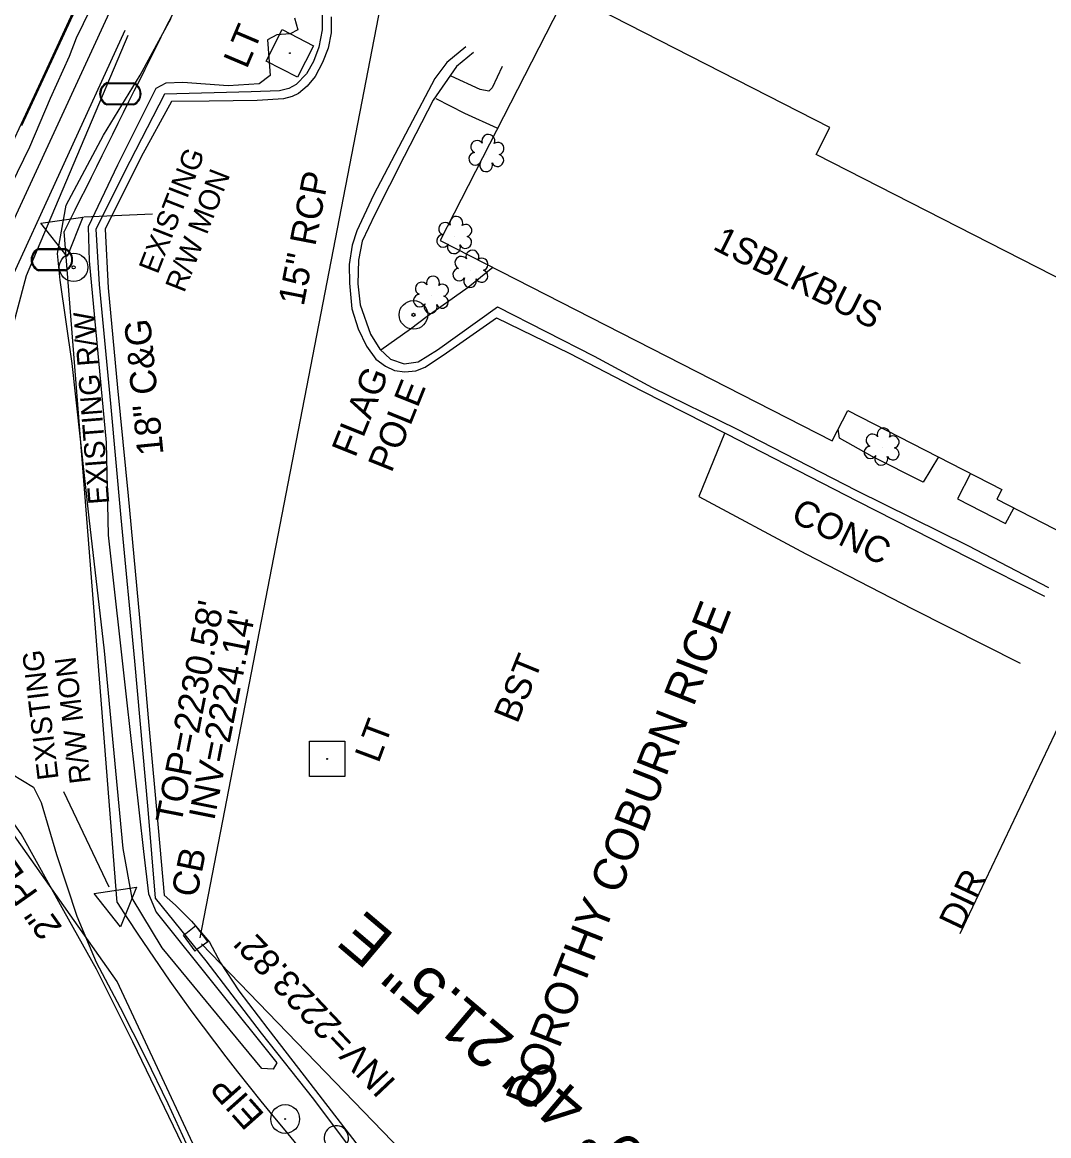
# Model space of a CAD drawing. Extents: x 945964 to 948456, y 631061 to 636061.
# Drawn here: x 947624.3 to 947781.1, y 635056.8 to 635226.8 of the extents above; entities that cross this region are included whole.
import ezdxf

# ---------------------------------------------------------------- set-up
doc = ezdxf.new("R2010")
doc.units = 0
for name, color, linetype in [('Exist Building', 7, 'Continuous'), ('Exist Building Text', 7, 'Continuous'), ('Exist Horizontal Alignment', 7, 'Continuous'), ('Exist Horizontal Baseline Alignment Direction Label', 7, 'Continuous'), ('Exist Other Culture Area Outline', 7, 'Continuous'), ('Exist Other Culture Located Object CELL', 7, 'Continuous'), ('Exist Other Culture Located Object Text', 7, 'Continuous'), ('Exist Property Iron Pin CELL', 7, 'Continuous'), ('Exist Property Iron Pin Text', 7, 'Continuous'), ('Exist Property Owner Text', 7, 'Continuous'), ('Exist Right of Way Line', 7, 'Continuous'), ('Exist Right of Way Line Text', 7, 'Continuous'), ('Exist Right of Way Monument CELL', 7, 'Continuous'), ('Exist Right of Way Monument Leader', 7, 'Continuous'), ('Exist Right of Way Monument Text', 7, 'Continuous'), ('Exist Roads Change in Surface', 7, 'Continuous'), ('Exist Roads Change in Surface Text', 7, 'Continuous'), ('Exist Roads Curbs', 7, 'Continuous'), ('Exist Roads EOP', 7, 'Continuous'), ('Exist Roads EOP Other', 7, 'Continuous'), ('Exist Roads EOP Other Text', 7, 'Continuous'), ('Exist Structure Minor Catch Basin', 7, 'Continuous'), ('Exist Structure Minor Catch Basin Text', 7, 'Continuous'), ('Exist Structure Minor Catch Basin Top Elevation', 7, 'Continuous'), ('Exist Structure Minor Pipes RCP 15 Inch', 7, 'Continuous'), ('Exist Structure Minor Pipes RCP 15 Inch Invert', 7, 'Continuous'), ('Exist Structure Minor Pipes RCP 15 Inch Text', 7, 'Continuous'), ('Exist Structure Minor Pipes RCP 18 Inch Invert', 7, 'Continuous'), ('Exist Utilities Gas UG Line SUE', 7, 'Continuous'), ('Exist Utilities Gas UG Line SUE Text', 7, 'Continuous'), ('Exist Utilities Other Pole With Base CELL', 7, 'Continuous'), ('Exist Utilities Other Pole With Base Text', 7, 'Continuous'), ('Exist Utilities Sanitary Sewer UG Line', 7, 'Continuous'), ('Exist Utilities Sanitary Sewer UG Line Invert Elevation', 7, 'Continuous'), ('Exist Utilities Telephone UG FO SUE', 7, 'Continuous'), ('Exist Utilities Water Meter CELL', 7, 'Continuous'), ('Exist Utilities Water UG Line SUE', 7, 'Continuous'), ('Exist Vegetation Hedge Row', 7, 'Continuous'), ('Exist Vegetation Shrub CELL', 7, 'Continuous'), ('Exist Vegetation Tree CELL', 7, 'Continuous')]:
    doc.layers.add(name, color=color, linetype=linetype)

# ---------------------------------------------------------------- blocks, each defined once
blk = doc.blocks.new('EXIST PROPERTY IRON PIN')
at = {"layer": 'Exist Property Iron Pin CELL'}
for radius in [0.0441, 0.00141]:
    blk.add_circle((0, 0), radius, dxfattribs=at)

msp = doc.modelspace()

# ---------------------------------------------------------------- linework, layer by layer
at = {"layer": 'Exist Building'}
msp.add_lwpolyline([(947688.12, 635193.47), (947748.01, 635162.86), (947750.37, 635167.47), (947773.9, 635155.45), (947773.13, 635153.93), (947785.44, 635147.63), (947795.51, 635167.33), (947797.81, 635166.16), (947803.37, 635177.04), (947745.54, 635206.6), (947747.64, 635210.72), (947707.44, 635231.27)], close=True, dxfattribs=at)
at = {"layer": 'Exist Horizontal Alignment'}
msp.add_arc((952812.05, 632851.14), 5729.58, 152.54704, 158.53343, dxfattribs=at)
at = {"layer": 'Exist Other Culture Area Outline'}
for points in [[(947697.6, 635220.02), (947696.03, 635216.76), (947695.56, 635216.27), (947694.2, 635216.48), (947689.81, 635218.55)], [(947687.43, 635215.14), (947691.83, 635212.88), (947696.79, 635210.63), (947696.88, 635210.61)], [(947679.03, 635176.76), (947683.6, 635179.95), (947686.14, 635181.87), (947692.38, 635186.32), (947696.13, 635189.38)], [(947764.23, 635160.39), (947761.88, 635156.56), (947754.12, 635160.46), (947749.13, 635163.25), (947748.91, 635164.62)], [(947769.14, 635157.88), (947767.13, 635154.02), (947774.49, 635150.26), (947775.73, 635152.6)]]:
    msp.add_lwpolyline(points, dxfattribs=at)
at = {"layer": 'Exist Other Culture Located Object CELL'}
for centre, radius in [((947632.11, 635189.35), 2.18), ((947632.11, 635189.35), 0.24), ((947684.03, 635182.09), 2.18), ((947684.03, 635182.09), 0.24)]:
    msp.add_circle(centre, radius, dxfattribs=at)
at = {"layer": 'Exist Right of Way Line'}
msp.add_lwpolyline([(947638.77, 635092.37), (947630.69, 635194.8)], dxfattribs=at)
for centre, radius, start, end in [((952723.94, 632681.54), 5679.58, 152.54704, 153.73598), ((947920.37, 635272.84), 334.47, 212.6547, 244.1679)]:
    msp.add_arc(centre, radius, start, end, dxfattribs=at)
at = {"layer": 'Exist Right of Way Monument CELL'}
for p, q in [((947630.59, 635194.7), (947630.59, 635194.7)), ((947638.77, 635092.37), (947638.77, 635092.37))]:
    msp.add_line(p, q, dxfattribs=at)
for points in [[(947631.14, 635190.98), (947627.1, 635196.09), (947633.54, 635197.02)], [(947635.28, 635093.75), (947641.72, 635094.69), (947639.3, 635088.65)]]:
    msp.add_lwpolyline(points, close=True, dxfattribs=at)
at = {"layer": 'Exist Right of Way Monument Leader'}
for points in [[(947633.68, 635197.04), (947644.18, 635197.52)], [(947637.54, 635094.73), (947630.62, 635109.27)]]:
    msp.add_lwpolyline(points, dxfattribs=at)
at = {"layer": 'Exist Roads Change in Surface'}
msp.add_lwpolyline([(947731.55, 635163.97), (947727.61, 635154.34), (947743.95, 635145.6), (947760.24, 635137.2), (947776.69, 635128.93)], dxfattribs=at)
at = {"layer": 'Exist Roads Curbs'}
for points in [[(947642.34, 635244.98), (947640.96, 635242.1), (947637.96, 635235.56), (947632.51, 635224.34), (947631.43, 635221.56), (947628.55, 635215.15), (947625.37, 635207.72), (947622.57, 635201.97), (947620.31, 635197.04), (947615.97, 635186.92), (947613.69, 635182.05), (947606.08, 635164.6), (947603.93, 635160.12), (947602.55, 635155.36), (947602.55, 635155.36), (947601.95, 635149.33), (947601.95, 635149.33), (947603.69, 635139.37), (947607.64, 635130.07), (947613.6, 635121.9), (947621.25, 635115.29), (947621.25, 635115.29)], [(947669.79, 635230.16), (947670.09, 635227.98), (947670.09, 635225.63), (947669.6, 635222.95), (947668.77, 635220.79), (947667.67, 635218.91), (947666.11, 635217.28), (947665.01, 635216.65), (947663.57, 635216.32), (947659.23, 635216.17), (947645.98, 635215.8), (947640.7, 635205.51), (947635.53, 635195.18), (947636.04, 635186.71), (947637.75, 635168.55), (947639.33, 635151.08), (947641.44, 635129.24), (947643.46, 635106.57), (947644.59, 635093.01), (947652.31, 635083.45), (947660.77, 635072.43), (947668.75, 635062.36), (947675.27, 635053.61)], [(947693.2, 635222.16), (947690.63, 635220.02), (947687.05, 635214.86), (947682.63, 635206.28), (947678.14, 635197.43), (947676.21, 635193.34), (947675.65, 635190.42), (947675.54, 635186.84), (947675.91, 635183.61), (947677.46, 635179.16), (947678.9, 635176.85), (947680.54, 635175.32), (947682.62, 635174.61), (947684.73, 635174.93), (947687.72, 635176.76), (947696.89, 635183.3), (947711.63, 635175.78), (947720.52, 635170.99), (947733.37, 635164.69), (947751.72, 635155.27), (947768.69, 635146.88), (947781.02, 635140.44)]]:
    msp.add_lwpolyline(points, dxfattribs=at)
at = {"layer": 'Exist Roads EOP'}
for points in [[(947662.93, 635295.23), (947655.61, 635279.81), (947645.36, 635258.49), (947637.12, 635239.16), (947632.25, 635228.87), (947627.74, 635219.03), (947621.74, 635206.24), (947616.68, 635194.82), (947609.91, 635179.28), (947604.18, 635166.41), (947601.08, 635160.19), (947600.04, 635156.27), (947599.63, 635150.01), (947599.55, 635146.97), (947600.7, 635140.8), (947602.25, 635135.91), (947605.13, 635129.72), (947610.62, 635121.43), (947613.57, 635117.77)], [(947640.86, 635246.94), (947632.29, 635228.51), (947624.17, 635210.94)], [(947692.98, 634969.55), (947684.4, 634974.22), (947678.81, 634979.07), (947674.2, 634984.85), (947670.53, 634991.89), (947668.12, 634999.41), (947662.74, 635018.65), (947658.68, 635030.68), (947652.58, 635046.43), (947648.76, 635055.38), (947641.17, 635071.1), (947635.6, 635082.2), (947630.64, 635091.11), (947624.1, 635102.86), (947613.57, 635117.77)], [(947622.65, 635111.99), (947625.98, 635109.96), (947627.14, 635107.66), (947629.5, 635099.7), (947632.59, 635090.27), (947635.54, 635083.24), (947639.24, 635076.31), (947643.11, 635068.71), (947646.52, 635061.69), (947651.54, 635050.68)]]:
    msp.add_lwpolyline(points, dxfattribs=at)
at = {"layer": 'Exist Roads EOP Other'}
for points in [[(947671.44, 635227.59), (947671.44, 635225.17), (947671.01, 635222.83), (947670.14, 635220.62), (947669.04, 635218.47), (947667.79, 635216.99), (947666.46, 635215.9), (947665.48, 635215.42), (947664.17, 635215.09), (947660.14, 635214.82), (947652.8, 635214.71), (947647.07, 635214.65), (947642.46, 635206.24), (947636.92, 635195.19), (947637.4, 635186.24), (947638.83, 635170.94), (947640.47, 635154.45), (947642.18, 635135.81), (947643.6, 635119.39), (947645.01, 635103.78), (947645.93, 635093.48), (947647.7, 635091.98), (947650.12, 635089.53), (947652.86, 635086.33), (947654.53, 635083.15), (947657.38, 635078.86), (947661.79, 635073.06), (947668.22, 635064.79), (947676.09, 635054.55)], [(947692.03, 635223.03), (947689.12, 635220.61), (947687.3, 635218.2), (947683.38, 635210.76), (947677.91, 635200.35), (947675.36, 635194.94), (947674.66, 635192.71), (947674.19, 635189.8), (947674.24, 635186.92), (947674.64, 635183.01), (947675.58, 635179.98), (947676.88, 635177.31), (947678.26, 635175.32), (947679.77, 635174.27), (947681.12, 635173.61), (947682.69, 635173.38), (947684.38, 635173.56), (947685.82, 635174.13), (947689.06, 635176.3), (947696.74, 635181.63), (947707.82, 635176.23), (947718.92, 635170.5), (947731.85, 635163.93), (947751.87, 635153.63), (947768.95, 635144.96), (947780.41, 635139.16)]]:
    msp.add_lwpolyline(points, dxfattribs=at)
at = {"layer": 'Exist Structure Minor Catch Basin'}
for p in [(947648.87, 635087.39), (947650.65, 635084.94), (947650.65, 635084.94)]:
    msp.add_line(p, (947650.65, 635084.94), dxfattribs=at)
msp.add_lwpolyline([(947650.65, 635084.94), (947651.1, 635085.33), (947652.62, 635086.43), (947650.79, 635088.79), (947649.24, 635087.6), (947648.87, 635087.39)], dxfattribs=at)
at = {"layer": 'Exist Structure Minor Pipes RCP 15 Inch'}
msp.add_line((947651.64, 635086.06), (947753.82, 634980.48), dxfattribs=at)
msp.add_lwpolyline([(947689.57, 635284.09), (947651.39, 635086.97)], dxfattribs=at)
at = {"layer": 'Exist Utilities Gas UG Line SUE'}
msp.add_lwpolyline([(947761.28, 634956.76), (947712.81, 634971.18), (947694.25, 634980.1), (947672.56, 635003.18), (947665.93, 635019.11), (947656.14, 635043.16), (947638.78, 635080.29), (947607.46, 635124.61), (947605.41, 635131.05), (947613.29, 635160.23), (947621.34, 635184.82), (947639.97, 635225.55)], dxfattribs=at)
at = {"layer": 'Exist Utilities Other Pole With Base CELL'}
for p, q in [((947665.16, 635222.05), (947665.16, 635222.05)), ((947670.85, 635114.29), (947670.85, 635114.29))]:
    msp.add_line(p, q, dxfattribs=at)
for points in [[(947661.52, 635220.85), (947663.98, 635225.66), (947668.78, 635223.19), (947666.32, 635218.39), (947661.52, 635220.85)], [(947668.13, 635116.99), (947673.53, 635116.99), (947673.53, 635111.59), (947668.13, 635111.59), (947668.13, 635116.99)]]:
    msp.add_lwpolyline(points, dxfattribs=at)
for centre in [(947665.16, 635222.05), (947670.85, 635114.29)]:
    msp.add_circle(centre, 0.0707, dxfattribs=at)
at = {"layer": 'Exist Utilities Sanitary Sewer UG Line'}
msp.add_line((947796.18, 635148.01), (947767.47, 635087.59), dxfattribs=at)
at = {"layer": 'Exist Utilities Telephone UG FO SUE'}
msp.add_lwpolyline([(947308.67, 634385.7), (947324.73, 634436.61), (947349.98, 634503.81), (947399.79, 634636.69), (947424.5, 634699.87), (947441.41, 634747.2), (947458.37, 634791.14), (947474.8, 634833.81), (947506.49, 634914.69), (947536.7, 634997.68), (947556.25, 635036.97), (947600.82, 635144.03), (947621.01, 635192.27), (947646.68, 635247.96)], dxfattribs=at)
at = {"layer": 'Exist Utilities Water Meter CELL'}
for p, q in [((947639.26, 635215.84), (947639.26, 635215.84)), ((947628.8, 635190.52), (947628.8, 635190.52))]:
    msp.add_line(p, q, dxfattribs=at)
for points in [[(947637.22, 635217.54), (947641.3, 635217.54)], [(947637.22, 635217.4), (947641.3, 635217.4)], [(947641.3, 635214.28), (947637.2, 635214.28)], [(947641.3, 635214.14), (947637.2, 635214.14)], [(947626.76, 635192.22), (947630.84, 635192.22)], [(947626.76, 635192.08), (947630.84, 635192.08)], [(947630.84, 635188.96), (947626.74, 635188.96)], [(947630.84, 635188.82), (947626.74, 635188.82)]]:
    msp.add_lwpolyline(points, dxfattribs=at)
for centre, radius, start, end in [((947637.95, 635215.84), 1.86, 113.178, 245.9794), ((947637.96, 635215.83), 1.73, 115.3009, 243.7824), ((947640.55, 635215.84), 1.86, 293.6483, 66.3084), ((947640.56, 635215.84), 1.73, 295.1272, 64.8728), ((947627.49, 635190.51), 1.86, 113.178, 245.9794), ((947627.5, 635190.51), 1.73, 115.3009, 243.7824), ((947630.09, 635190.52), 1.86, 293.6483, 66.3084), ((947630.11, 635190.52), 1.73, 295.1272, 64.8728)]:
    msp.add_arc(centre, radius, start, end, dxfattribs=at)
at = {"layer": 'Exist Utilities Water UG Line SUE'}
msp.add_lwpolyline([(947333.3, 634361.13), (947344.16, 634401.76), (947357.81, 634451.14), (947384.44, 634529.02), (947407.08, 634588.54), (947430.15, 634656.55), (947446.25, 634710.16), (947454.42, 634734.75), (947483.65, 634818.88), (947488.49, 634852.55), (947495.18, 634873.34), (947521.89, 634942.67), (947539.14, 634983.73), (947561.83, 635038.36), (947610.1, 635133.58), (947618.08, 635162.67), (947624.92, 635188.11), (947640.46, 635224.79)], dxfattribs=at)
at = {"layer": 'Exist Vegetation Hedge Row'}
for points in [[(947634.49, 635151.1), (947631.9, 635174.69), (947630.07, 635187.39), (947629.66, 635191.45), (947631, 635198.84), (947636.68, 635209.51), (947642.27, 635218.69), (947647.03, 635227.39)], [(947665.88, 635227.42), (947666.35, 635225.6), (947665.22, 635224.99), (947663.16, 635224.85), (947661.72, 635224.08), (947661.92, 635221.37), (947662.15, 635218.64), (947660.48, 635217.35), (947655.72, 635217.07), (947648.8, 635217.56), (947646.18, 635217.45), (947644.68, 635216.67), (947638.84, 635204.94), (947634.36, 635195.54), (947634.51, 635190.34), (947637.07, 635162.62), (947637.41, 635148.44), (947640.12, 635123.76), (947642.8, 635100.17), (947643.57, 635093.71), (947644.73, 635090.87), (947663.15, 635067.9), (947662.62, 635066.9), (947660.85, 635067.03), (947645.65, 635085.47), (947641.05, 635093.02), (947639.71, 635100.61), (947636.84, 635130.79), (947634.49, 635151.1)]]:
    msp.add_lwpolyline(points, dxfattribs=at)
at = {"layer": 'Exist Vegetation Shrub CELL'}
for p, q in [((947695.25, 635206.62), (947695.25, 635206.62)), ((947690.35, 635194.1), (947690.35, 635194.1)), ((947692.81, 635188.93), (947692.81, 635188.93)), ((947686.79, 635184.98), (947686.79, 635184.98)), ((947755.63, 635161.8), (947755.63, 635161.8))]:
    msp.add_line(p, q, dxfattribs=at)
for centre, radius, start, end in [((947695.47, 635208.66), 0.99, 334.8391, 200.4717), ((947693.76, 635207.75), 0.968, 35.8908, 245.4216), ((947696.92, 635207.49), 0.929, 284.4567, 126.0861), ((947693.45, 635205.92), 0.955, 95.1099, 327.9534), ((947696.88, 635205.69), 0.937, 204.9913, 73.4601), ((947695.12, 635204.94), 0.984, 151.2797, 21.387), ((947688.86, 635195.23), 0.968, 35.8908, 245.4216), ((947690.57, 635196.14), 0.99, 334.8391, 200.4717), ((947692.02, 635194.97), 0.929, 284.4567, 126.0861), ((947688.55, 635193.4), 0.955, 95.1099, 327.9534), ((947691.98, 635193.17), 0.937, 204.9913, 73.4601), ((947690.22, 635192.42), 0.984, 151.2797, 21.387), ((947691.33, 635190.06), 0.968, 35.8908, 245.4216), ((947693.04, 635190.97), 0.99, 334.8391, 200.4717), ((947694.48, 635189.8), 0.929, 284.4567, 126.0861), ((947691.01, 635188.23), 0.955, 95.1099, 327.9534), ((947694.45, 635188), 0.937, 204.9913, 73.4601), ((947685.3, 635186.11), 0.968, 35.8908, 245.4216), ((947687.01, 635187.02), 0.99, 334.8391, 200.4717), ((947692.68, 635187.25), 0.984, 151.2797, 21.387), ((947688.46, 635185.85), 0.929, 284.4567, 126.0861), ((947684.99, 635184.28), 0.955, 95.1099, 327.9534), ((947686.66, 635183.3), 0.984, 151.2797, 21.387), ((947688.42, 635184.05), 0.937, 204.9913, 73.4601), ((947754.15, 635162.93), 0.968, 35.8908, 245.4216), ((947755.86, 635163.84), 0.99, 334.8391, 200.4717), ((947757.3, 635162.67), 0.929, 284.4567, 126.0861), ((947753.83, 635161.1), 0.955, 95.1099, 327.9534), ((947757.27, 635160.87), 0.937, 204.9913, 73.4601), ((947755.5, 635160.12), 0.984, 151.2797, 21.387)]:
    msp.add_arc(centre, radius, start, end, dxfattribs=at)
at = {"layer": 'Exist Vegetation Tree CELL'}
msp.add_arc((947672.25, 635056.43), 1.86, 330.1651, 219.7134, dxfattribs=at)

# ---------------------------------------------------------------- block references
at = {"layer": 'Exist Property Iron Pin CELL', "xscale": 50, "yscale": 50}
msp.add_blockref('EXIST PROPERTY IRON PIN', (947664.43, 635059.31), dxfattribs=at)

# ---------------------------------------------------------------- texts
at = {"layer": 'Exist Building Text'}
msp.add_text('1SBLKBUS', height=4, rotation=333.3704, dxfattribs=at).set_placement((947729.58, 635192.19))
at = {"layer": 'Exist Horizontal Baseline Alignment Direction Label'}
msp.add_text('S 49%%d 40\' 21.5" E', height=7, rotation=139.6726, dxfattribs=at).set_placement((947730.56, 635045.49))
at = {"layer": 'Exist Other Culture Located Object Text'}
for s, p in [('FLAG', (947675.13, 635160.16)), ('POLE', (947680.67, 635157.85))]:
    msp.add_text(s, height=4, rotation=68.1523, dxfattribs=at).set_placement(p)
at = {"layer": 'Exist Property Iron Pin Text'}
msp.add_text('EIP', height=4, rotation=131.6778, dxfattribs=at).set_placement((947661.42, 635059.98))
at = {"layer": 'Exist Property Owner Text'}
msp.add_text('DOROTHY COBURN RICE', height=5, rotation=68.5334, dxfattribs=at).set_placement((947702.6, 635060.6))
at = {"layer": 'Exist Right of Way Line Text'}
msp.add_text('EXISTING R/W', height=3.2, rotation=94.5089, dxfattribs=at).set_placement((947637.58, 635153.28))
at = {"layer": 'Exist Right of Way Monument Text'}
for s, rotation, p in [('EXISTING', 68.6933, (947644.95, 635188.18)), ('R/W MON', 68.6933, (947649, 635185.35)), ('EXISTING', 96.9496, (947629.83, 635111.27)), ('R/W MON', 96.9496, (947634.74, 635110.7))]:
    msp.add_text(s, height=3.2, rotation=rotation, dxfattribs=at).set_placement(p)
at = {"layer": 'Exist Roads Change in Surface Text'}
msp.add_text('CONC', height=4, rotation=333.9793, dxfattribs=at).set_placement((947741.48, 635150.67))
at = {"layer": 'Exist Roads EOP Other Text'}
for s, rotation, p in [('18" C&G', 95.6879, (947645.86, 635160.82)), ('BST', 67.8744, (947699.89, 635119.55))]:
    msp.add_text(s, height=4, rotation=rotation, dxfattribs=at).set_placement(p)
at = {"layer": 'Exist Structure Minor Catch Basin Text'}
msp.add_text('CB', height=4, rotation=78.3808, dxfattribs=at).set_placement((947650.91, 635092.99))
at = {"layer": 'Exist Structure Minor Catch Basin Top Elevation'}
msp.add_text("TOP=2230.58'", height=4, rotation=78.9469, dxfattribs=at).set_placement((947648.53, 635104.14))
at = {"layer": 'Exist Structure Minor Pipes RCP 15 Inch Invert'}
msp.add_text("INV=2223.82'", height=4, rotation=133.3974, dxfattribs=at).set_placement((947681.54, 635065.02))
at = {"layer": 'Exist Structure Minor Pipes RCP 15 Inch Text'}
msp.add_text('15" RCP', height=4, rotation=79.0364, dxfattribs=at).set_placement((947667.25, 635183.31))
at = {"layer": 'Exist Structure Minor Pipes RCP 18 Inch Invert'}
msp.add_text("INV=2224.14'", height=4, rotation=78.7399, dxfattribs=at).set_placement((947653.59, 635104.76))
at = {"layer": 'Exist Utilities Gas UG Line SUE Text'}
msp.add_text('2" PLASTIC ', height=4, rotation=125.2409, dxfattribs=at).set_placement((947630.49, 635088.55))
at = {"layer": 'Exist Utilities Other Pole With Base Text'}
for rotation, p in [(67.066, (947658.56, 635219.52)), (69.4962, (947678.7, 635113.51))]:
    msp.add_text('LT', height=4, rotation=rotation, dxfattribs=at).set_placement(p)
at = {"layer": 'Exist Utilities Sanitary Sewer UG Line Invert Elevation'}
msp.add_text('DIR', height=4, rotation=64.6609, dxfattribs=at).set_placement((947767.77, 635087.88))

doc.saveas('drawing.dxf')
